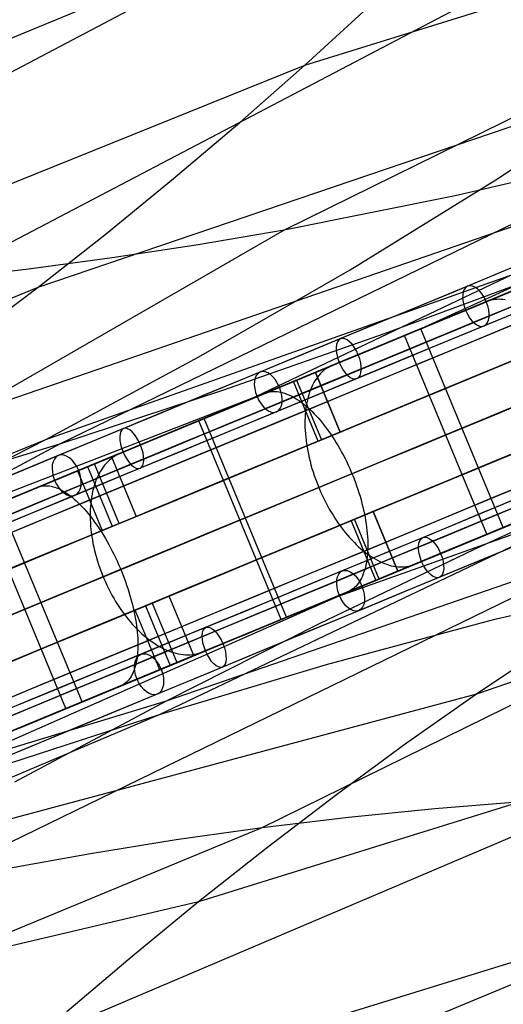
# Model space of a CAD drawing. Extents: x -3378 to 3007, y -425 to 173.
# Tile 315 of 396: x 1808 to 1875, y -212 to -75. Entities that reach past the tile are written whole.
import ezdxf

# ---------------------------------------------------------------- set-up
doc = ezdxf.new("R2010")
doc.units = 0
doc.layers.add('PREDEFINITO', color=7, linetype='CONTINUOUS')

msp = doc.modelspace()

# ---------------------------------------------------------------- linework, layer by layer
at = {"layer": 'PREDEFINITO'}
for p, q in [((1847.46, -81.04, 1955.57), (1933.38, -54.29, 1753.65)), ((1972.23, -56.49, 2490.82), (1813.29, -133.88, 2888.67)), ((1800.06, -79.95, 2179.48), (1840.67, -63.14, 2077.9)), ((1924.5, -64.65, 2472.11), (1844.58, -104.02, 2673.72)), ((1847.46, -81.04, 1955.57), (1865.18, -64.74, 1965.96)), ((1876.37, -69.07, 2452.47), (1796.7, -110.9, 2654.39)), ((1828.32, -70.52, 2431.36), (1788.58, -91.5, 2532.11)), ((1938.81, -80.44, 2710.18), (1839.69, -127.7, 2954.64)), ((1765.25, -114.16, 2159.96), (1847.46, -81.04, 1955.57)), ((1770.79, -139.93, 1917.21), (1937.9, -82.27, 1519.36)), ((1838.4, -89, 1950.52), (1847.46, -81.04, 1955.57)), ((1810.31, -111.96, 1935.93), (1894.66, -83.28, 1734.32)), ((1874.45, -96.77, 1725.18), (1894.66, -83.28, 1734.32)), ((1829.19, -96.82, 1945.58), (1838.4, -89, 1950.52)), ((1892.08, -93.7, 2691.89), (1868.41, -99.27, 2682.85)), ((1811.36, -133.23, 1697.86), (1914.86, -96.57, 1453.39)), ((1819.82, -104.48, 1940.72), (1829.19, -96.82, 1945.58)), ((1853.77, -109.57, 1716.14), (1874.45, -96.77, 1725.18)), ((1868.41, -99.27, 2682.85), (1844.58, -104.02, 2673.72)), ((1844.58, -104.02, 2673.72), (1711.34, -180.87, 3010.12)), ((1844.58, -104.02, 2673.72), (1832.61, -106.07, 2669.06)), ((1863.79, -117.72, 1485.28), (1895.04, -103.39, 1499.69)), ((1810.31, -111.96, 1935.93), (1819.82, -104.48, 1940.72)), ((1832.61, -106.07, 2669.06), (1820.64, -107.91, 2664.31)), ((1890.76, -106.55, 2922.75), (1858.53, -118.51, 2908.35)), ((1820.64, -107.91, 2664.31), (1808.66, -109.52, 2659.43)), ((1808.66, -109.52, 2659.43), (1796.7, -110.9, 2654.39)), ((1832.71, -121.71, 1707.07), (1853.77, -109.57, 1716.14)), ((1885.57, -108.7, 2926.29), (1872.8, -113.99, 2934.7)), ((1868.98, -115.57, 1481.75), (1881.75, -110.28, 1473.34)), ((1728.89, -145.74, 2140.25), (1810.31, -111.96, 1935.93)), ((1800.64, -119.24, 1931.21), (1810.31, -111.96, 1935.93)), ((1995.24, -112.05, 2490.82), (1828.13, -169.72, 2888.67)), ((1871.09, -114.7, 2943.75), (1872.95, -113.93, 2947.2)), ((1872.95, -113.93, 2947.2), (1873.19, -113.83, 2947.65)), ((1873.19, -113.83, 2947.65), (1873.44, -113.76, 2948.1)), ((1873.44, -113.76, 2948.1), (1873.7, -113.7, 2948.54)), ((1873.7, -113.7, 2948.54), (1873.97, -113.66, 2948.99)), ((1873.97, -113.66, 2948.99), (1874.23, -113.64, 2949.43)), ((1874.23, -113.64, 2949.43), (1874.51, -113.63, 2949.87)), ((1874.51, -113.63, 2949.87), (1874.79, -113.64, 2950.3)), ((1874.79, -113.64, 2950.3), (1875.07, -113.66, 2950.74)), ((1875.07, -113.66, 2950.74), (1875.36, -113.71, 2951.16)), ((1872.8, -113.99, 2934.7), (1859.85, -119.35, 2942.8)), ((1856.38, -120.79, 1490.45), (1868.98, -115.57, 1481.75)), ((1863.64, -117.78, 2929.92), (1868.3, -115.85, 2938.56)), ((1875.12, -145.5, 2929.92), (1863.64, -117.78, 2929.92)), ((1793.8, -195.49, 1917.21), (1952.75, -118.1, 1519.36)), ((1858.53, -118.51, 2908.35), (1836, -126.41, 2898.49)), ((1859.85, -119.35, 2942.8), (1846.75, -124.78, 2950.61)), ((1954.68, -118.75, 2710.18), (1851.18, -155.42, 2954.64)), ((1861.37, -118.72, 1499.81), (1856.31, -120.82, 1491.44)), ((1872.85, -146.44, 1499.81), (1861.37, -118.72, 1499.81)), ((1843.96, -125.93, 1499.45), (1856.38, -120.79, 1490.45)), ((1811.36, -133.23, 1697.86), (1832.71, -121.71, 1707.07)), ((1853.28, -122.07, 1486.42), (1851.25, -122.91, 1483.07)), ((1850.27, -123.48, 1481.34), (1850.04, -123.66, 1480.91)), ((1850.5, -123.31, 1481.77), (1850.27, -123.48, 1481.34)), ((1850.75, -123.16, 1482.2), (1850.5, -123.31, 1481.77)), ((1851, -123.03, 1482.64), (1850.75, -123.16, 1482.2)), ((1851.25, -122.91, 1483.07), (1851, -123.03, 1482.64)), ((1827.22, -171.54, 1697.86), (1926.34, -124.29, 1453.39)), ((1846.75, -124.78, 2950.61), (1833.5, -130.27, 2958.1)), ((1849.03, -124.79, 1478.82), (1848.85, -125.06, 1478.41)), ((1852.39, -132.18, 2957.14), (1848.95, -123.87, 2957.14)), ((1848.96, -123.86, 1496.71), (1852.41, -132.18, 1496.71)), ((1849.21, -124.54, 1479.23), (1849.03, -124.79, 1478.82)), ((1849.4, -124.29, 1479.64), (1849.21, -124.54, 1479.23)), ((1849.61, -124.07, 1480.06), (1849.4, -124.29, 1479.64)), ((1849.82, -123.85, 1480.49), (1849.61, -124.07, 1480.06)), ((1850.04, -123.66, 1480.91), (1849.82, -123.85, 1480.49)), ((1686.52, -187.08, 1878.8), (1843.18, -126.26, 1500.03)), ((1831.72, -131, 1508.74), (1843.96, -125.93, 1499.45)), ((1849.31, -133.46, 1491.73), (1845.87, -125.14, 1491.73)), ((1846.33, -124.95, 2951.85), (1849.78, -133.27, 2951.85)), ((1848.25, -126.28, 1476.85), (1848.13, -126.62, 1476.48)), ((1848.39, -125.96, 1477.23), (1848.25, -126.28, 1476.85)), ((1848.53, -125.65, 1477.62), (1848.39, -125.96, 1477.23)), ((1848.69, -125.35, 1478.01), (1848.53, -125.65, 1477.62)), ((1848.85, -125.06, 1478.41), (1848.69, -125.35, 1478.01)), ((1836, -126.41, 2898.49), (1813.29, -133.88, 2888.67)), ((1840.24, -127.48, 2962.1), (1841.93, -126.77, 2965.65)), ((1841.93, -126.77, 2965.65), (1842.16, -126.69, 2966.11)), ((1842.16, -126.69, 2966.11), (1842.39, -126.62, 2966.57)), ((1842.39, -126.62, 2966.57), (1842.62, -126.58, 2967.03)), ((1842.62, -126.58, 2967.03), (1842.86, -126.54, 2967.49)), ((1842.86, -126.54, 2967.49), (1843.11, -126.53, 2967.94)), ((1843.11, -126.53, 2967.94), (1843.37, -126.53, 2968.39)), ((1843.37, -126.53, 2968.39), (1843.62, -126.55, 2968.84)), ((1843.62, -126.55, 2968.84), (1843.89, -126.58, 2969.29)), ((1843.89, -126.58, 2969.29), (1844.15, -126.63, 2969.73)), ((1844.15, -126.63, 2969.73), (1844.43, -126.7, 2970.16)), ((1844.43, -126.7, 2970.16), (1844.7, -126.78, 2970.59)), ((1844.7, -126.78, 2970.59), (1844.98, -126.88, 2971.02)), ((1844.98, -126.88, 2971.02), (1845.26, -127, 2971.44)), ((1845.26, -127, 2971.44), (1845.55, -127.14, 2971.85)), ((1845.55, -127.14, 2971.85), (1845.84, -127.29, 2972.25)), ((1845.84, -127.29, 2972.25), (1846.13, -127.45, 2972.65)), ((1846.13, -127.45, 2972.65), (1846.42, -127.63, 2973.03)), ((1846.42, -127.63, 2973.03), (1846.71, -127.83, 2973.41)), ((1847.91, -127.33, 1475.76), (1847.82, -127.7, 1475.41)), ((1848.02, -126.97, 1476.12), (1847.91, -127.33, 1475.76)), ((1848.13, -126.62, 1476.48), (1848.02, -126.97, 1476.12)), ((1833.45, -130.29, 2947.89), (1837.69, -128.53, 2956.77)), ((1846.71, -127.83, 2973.41), (1847.01, -128.04, 2973.78)), ((1847.01, -128.04, 2973.78), (1847.3, -128.27, 2974.14)), ((1847.3, -128.27, 2974.14), (1847.6, -128.51, 2974.49)), ((1847.61, -128.88, 1474.42), (1847.56, -129.3, 1474.11)), ((1847.6, -128.51, 2974.49), (1847.89, -128.77, 2974.83)), ((1847.67, -128.48, 1474.74), (1847.61, -128.88, 1474.42)), ((1847.74, -128.09, 1475.07), (1847.67, -128.48, 1474.74)), ((1847.82, -127.7, 1475.41), (1847.74, -128.09, 1475.07)), ((1847.89, -128.77, 2974.83), (1848.19, -129.04, 2975.16)), ((1848.19, -129.04, 2975.16), (1848.48, -129.32, 2975.47)), ((1833.5, -130.27, 2958.1), (1820.07, -135.83, 2965.29)), ((1844.93, -158.01, 2947.89), (1833.45, -130.29, 2947.89)), ((1847.5, -130.15, 1473.53), (1847.49, -130.59, 1473.25)), ((1847.53, -129.72, 1473.82), (1847.5, -130.15, 1473.53)), ((1847.56, -129.3, 1474.11), (1847.53, -129.72, 1473.82)), ((1848.48, -129.32, 2975.47), (1848.78, -129.62, 2975.78)), ((1848.78, -129.62, 2975.78), (1849.07, -129.93, 2976.07)), ((1849.07, -129.93, 2976.07), (1849.36, -130.25, 2976.35)), ((1849.36, -130.25, 2976.35), (1849.65, -130.59, 2976.62)), ((1819.67, -136, 1518.32), (1831.72, -131, 1508.74)), ((1832.68, -130.61, 1521.26), (1827.24, -132.86, 1513.19)), ((1844.16, -158.32, 1521.26), (1832.68, -130.61, 1521.26)), ((1847.49, -130.59, 1473.25), (1847.48, -131.03, 1472.99)), ((1847.48, -131.03, 1472.99), (1847.49, -131.48, 1472.74)), ((1847.49, -131.48, 1472.74), (1847.51, -131.94, 1472.5)), ((1849.65, -130.59, 2976.62), (1849.94, -130.94, 2976.87)), ((1849.94, -130.94, 2976.87), (1850.22, -131.3, 2977.12)), ((1850.22, -131.3, 2977.12), (1850.5, -131.67, 2977.34)), ((1850.5, -131.67, 2977.34), (1850.78, -132.05, 2977.56)), ((1847.51, -131.94, 1472.5), (1847.54, -132.41, 1472.27)), ((1847.54, -132.41, 1472.27), (1847.59, -132.88, 1472.05)), ((1847.59, -132.88, 1472.05), (1847.64, -133.35, 1471.85)), ((1852.41, -132.18, 1496.71), (1849.31, -133.46, 1491.73)), ((1849.78, -133.27, 2951.85), (1852.39, -132.18, 2957.14)), ((1850.78, -132.05, 2977.56), (1851.05, -132.44, 2977.76)), ((1851.05, -132.44, 2977.76), (1851.32, -132.84, 2977.94)), ((1851.32, -132.84, 2977.94), (1851.59, -133.25, 2978.11)), ((1650.1, -198.53, 2100.26), (1811.36, -133.23, 1697.86)), ((1813.29, -133.88, 2888.67), (1773.59, -155.08, 2987.26)), ((1789.8, -144.22, 1688.45), (1811.36, -133.23, 1697.86)), ((1813.29, -133.88, 2888.67), (1790.38, -140.86, 2878.91)), ((1823.97, -134.21, 1508.34), (1821.79, -135.12, 1505.11)), ((1847.64, -133.35, 1471.85), (1847.71, -133.83, 1471.66)), ((1847.71, -133.83, 1471.66), (1847.78, -134.31, 1471.49)), ((1847.78, -134.31, 1471.49), (1847.87, -134.79, 1471.33)), ((1851.59, -133.25, 2978.11), (1851.85, -133.67, 2978.27)), ((1851.85, -133.67, 2978.27), (1852.11, -134.1, 2978.41)), ((1852.11, -134.1, 2978.41), (1852.36, -134.53, 2978.53)), ((1902.24, -134.26, 2922.75), (1870.99, -148.59, 2908.35)), ((1820.07, -135.83, 2965.29), (1806.51, -141.45, 2972.16)), ((1820.72, -135.71, 1503.44), (1820.47, -135.9, 1503.03)), ((1820.54, -135.64, 1518.54), (1823.98, -143.95, 1518.54)), ((1820.98, -135.54, 1503.86), (1820.72, -135.71, 1503.44)), ((1821.24, -135.38, 1504.27), (1820.98, -135.54, 1503.86)), ((1821.51, -135.24, 1504.69), (1821.24, -135.38, 1504.27)), ((1821.79, -135.12, 1505.11), (1821.51, -135.24, 1504.69)), ((1847.87, -134.79, 1471.33), (1847.97, -135.28, 1471.18)), ((1847.97, -135.28, 1471.18), (1848.08, -135.77, 1471.05)), ((1848.08, -135.77, 1471.05), (1848.19, -136.26, 1470.93)), ((1852.36, -134.53, 2978.53), (1852.6, -134.98, 2978.64)), ((1852.6, -134.98, 2978.64), (1852.84, -135.43, 2978.74)), ((1852.84, -135.43, 2978.74), (1853.07, -135.88, 2978.82)), ((1853.07, -135.88, 2978.82), (1853.3, -136.34, 2978.88)), ((1807.82, -140.9, 1528.17), (1819.67, -136, 1518.32)), ((1820.66, -145.33, 1513.74), (1817.22, -137.01, 1513.74)), ((1821.61, -144.93, 2973.92), (1818.17, -136.62, 2973.92)), ((1819.36, -137.08, 1501.01), (1819.17, -137.36, 1500.62)), ((1819.57, -136.82, 1501.4), (1819.36, -137.08, 1501.01)), ((1819.78, -136.57, 1501.8), (1819.57, -136.82, 1501.4)), ((1820, -136.33, 1502.21), (1819.78, -136.57, 1501.8)), ((1820.23, -136.11, 1502.62), (1820, -136.33, 1502.21)), ((1820.47, -135.9, 1503.03), (1820.23, -136.11, 1502.62)), ((1848.19, -136.26, 1470.93), (1848.32, -136.75, 1470.83)), ((1848.32, -136.75, 1470.83), (1848.46, -137.24, 1470.74)), ((1848.46, -137.24, 1470.74), (1848.61, -137.73, 1470.66)), ((1853.3, -136.34, 2978.88), (1853.52, -136.81, 2978.93)), ((1853.52, -136.81, 2978.93), (1853.73, -137.28, 2978.96)), ((1815.8, -137.6, 2968.5), (1819.24, -145.91, 2968.5)), ((1818.5, -138.61, 1499.11), (1818.36, -138.95, 1498.75)), ((1818.65, -138.28, 1499.48), (1818.5, -138.61, 1499.11)), ((1818.81, -137.96, 1499.85), (1818.65, -138.28, 1499.48)), ((1818.99, -137.65, 1500.23), (1818.81, -137.96, 1499.85)), ((1819.17, -137.36, 1500.62), (1818.99, -137.65, 1500.23)), ((1848.61, -137.73, 1470.66), (1848.77, -138.22, 1470.61)), ((1848.77, -138.22, 1470.61), (1848.94, -138.71, 1470.56)), ((1853.73, -137.28, 2978.96), (1853.94, -137.76, 2978.98)), ((1853.94, -137.76, 2978.98), (1854.14, -138.23, 2978.98)), ((1854.14, -138.23, 2978.98), (1854.33, -138.72, 2978.96)), ((1808.81, -140.49, 2978.62), (1810.34, -139.86, 2982.26)), ((1810.34, -139.86, 2982.26), (1810.55, -139.78, 2982.73)), ((1810.55, -139.78, 2982.73), (1810.75, -139.73, 2983.2)), ((1810.75, -139.73, 2983.2), (1810.97, -139.69, 2983.67)), ((1810.97, -139.69, 2983.67), (1811.19, -139.66, 2984.14)), ((1811.19, -139.66, 2984.14), (1811.41, -139.66, 2984.6)), ((1811.41, -139.66, 2984.6), (1811.65, -139.67, 2985.06)), ((1811.65, -139.67, 2985.06), (1811.88, -139.69, 2985.52)), ((1811.88, -139.69, 2985.52), (1812.13, -139.74, 2985.98)), ((1812.13, -139.74, 2985.98), (1812.37, -139.8, 2986.43)), ((1812.37, -139.8, 2986.43), (1812.62, -139.87, 2986.88)), ((1812.62, -139.87, 2986.88), (1812.88, -139.96, 2987.32)), ((1812.88, -139.96, 2987.32), (1813.14, -140.07, 2987.75)), ((1818.11, -139.68, 1498.05), (1818, -140.06, 1497.72)), ((1818.23, -139.31, 1498.4), (1818.11, -139.68, 1498.05)), ((1818.36, -138.95, 1498.75), (1818.23, -139.31, 1498.4)), ((1848.94, -138.71, 1470.56), (1849.12, -139.19, 1470.53)), ((1849.12, -139.19, 1470.53), (1849.31, -139.67, 1470.52)), ((1849.31, -139.67, 1470.52), (1849.51, -140.15, 1470.52)), ((1854.33, -138.72, 2978.96), (1854.51, -139.2, 2978.93)), ((1854.51, -139.2, 2978.93), (1854.68, -139.68, 2978.88)), ((1854.68, -139.68, 2978.88), (1854.85, -140.17, 2978.82)), ((1796.17, -145.73, 1538.29), (1807.82, -140.9, 1528.17)), ((1813.14, -140.07, 2987.75), (1813.4, -140.2, 2988.18)), ((1813.4, -140.2, 2988.18), (1813.67, -140.34, 2988.6)), ((1813.67, -140.34, 2988.6), (1813.94, -140.5, 2989.02)), ((1813.94, -140.5, 2989.02), (1814.21, -140.67, 2989.42)), ((1814.21, -140.67, 2989.42), (1814.48, -140.86, 2989.82)), ((1814.48, -140.86, 2989.82), (1814.76, -141.07, 2990.21)), ((1814.76, -141.07, 2990.21), (1815.03, -141.28, 2990.58)), ((1815.03, -141.28, 2990.58), (1815.31, -141.52, 2990.95)), ((1817.74, -141.26, 1496.76), (1817.68, -141.67, 1496.47)), ((1817.82, -140.85, 1497.07), (1817.74, -141.26, 1496.76)), ((1817.9, -140.45, 1497.39), (1817.82, -140.85, 1497.07)), ((1818, -140.06, 1497.72), (1817.9, -140.45, 1497.39)), ((1849.51, -140.15, 1470.52), (1849.72, -140.62, 1470.53)), ((1849.72, -140.62, 1470.53), (1849.93, -141.09, 1470.56)), ((1849.93, -141.09, 1470.56), (1850.16, -141.56, 1470.61)), ((1854.85, -140.17, 2978.82), (1855.01, -140.66, 2978.74)), ((1855.01, -140.66, 2978.74), (1855.16, -141.14, 2978.64)), ((1855.16, -141.14, 2978.64), (1855.3, -141.63, 2978.53)), ((1955.73, -140.03, 2472.11), (1871.37, -168.71, 2673.72)), ((1816.43, -169.81, 1544.38), (1804.94, -142.09, 1544.38)), ((1815.31, -141.52, 2990.95), (1815.59, -141.77, 2991.31)), ((1815.59, -141.77, 2991.31), (1815.87, -142.03, 2991.66)), ((1815.87, -142.03, 2991.66), (1816.15, -142.31, 2991.99)), ((1816.15, -142.31, 2991.99), (1816.43, -142.6, 2992.32)), ((1816.43, -142.6, 2992.32), (1816.71, -142.9, 2992.63)), ((1817.59, -142.54, 1495.9), (1817.56, -142.98, 1495.63)), ((1817.63, -142.1, 1496.18), (1817.59, -142.54, 1495.9)), ((1817.68, -141.67, 1496.47), (1817.63, -142.1, 1496.18)), ((1850.16, -141.56, 1470.61), (1850.39, -142.02, 1470.66)), ((1850.39, -142.02, 1470.66), (1850.63, -142.47, 1470.74)), ((1850.63, -142.47, 1470.74), (1850.88, -142.92, 1470.83)), ((1855.3, -141.63, 2978.53), (1855.43, -142.12, 2978.41)), ((1855.43, -142.12, 2978.41), (1855.55, -142.6, 2978.27)), ((1855.55, -142.6, 2978.27), (1855.66, -143.08, 2978.11)), ((1884.28, -141.71, 2934.7), (1871.34, -147.07, 2942.8)), ((1814.17, -170.74, 2964.05), (1802.69, -143.03, 2964.05)), ((1816.71, -142.9, 2992.63), (1816.99, -143.22, 2992.93)), ((1816.99, -143.22, 2992.93), (1817.27, -143.55, 2993.22)), ((1817.27, -143.55, 2993.22), (1817.54, -143.89, 2993.49)), ((1817.54, -143.89, 2993.49), (1817.82, -144.24, 2993.76)), ((1817.56, -142.98, 1495.63), (1817.55, -143.43, 1495.38)), ((1817.55, -143.43, 1495.38), (1817.55, -143.89, 1495.14)), ((1817.55, -143.89, 1495.14), (1817.56, -144.35, 1494.9)), ((1823.98, -143.95, 1518.54), (1820.66, -145.33, 1513.74)), ((1850.88, -142.92, 1470.83), (1851.13, -143.36, 1470.93)), ((1851.13, -143.36, 1470.93), (1851.4, -143.79, 1471.05)), ((1851.4, -143.79, 1471.05), (1851.66, -144.21, 1471.18)), ((1857, -143.26, 1496.71), (1853.91, -144.54, 1491.73)), ((1854.37, -144.35, 2951.85), (1856.99, -143.27, 2957.14)), ((1855.66, -143.08, 2978.11), (1855.76, -143.56, 2977.94)), ((1855.76, -143.56, 2977.94), (1855.86, -144.03, 2977.76)), ((1855.86, -144.03, 2977.76), (1855.94, -144.5, 2977.56)), ((1856.99, -143.27, 2957.14), (1860.43, -151.58, 2957.14)), ((1860.44, -151.58, 1496.71), (1857, -143.26, 1496.71)), ((1867.86, -148.51, 1490.45), (1880.46, -143.29, 1481.75)), ((1817.56, -144.35, 1494.9), (1817.58, -144.82, 1494.69)), ((1817.58, -144.82, 1494.69), (1817.61, -145.29, 1494.48)), ((1817.61, -145.29, 1494.48), (1817.65, -145.77, 1494.28)), ((1817.82, -144.24, 2993.76), (1818.09, -144.61, 2994)), ((1818.09, -144.61, 2994), (1818.36, -144.98, 2994.24)), ((1818.36, -144.98, 2994.24), (1818.63, -145.37, 2994.45)), ((1818.63, -145.37, 2994.45), (1818.89, -145.76, 2994.66)), ((1819.24, -145.91, 2968.5), (1821.61, -144.93, 2973.92)), ((1851.66, -144.21, 1471.18), (1851.94, -144.62, 1471.33)), ((1851.94, -144.62, 1471.33), (1852.22, -145.03, 1471.49)), ((1852.22, -145.03, 1471.49), (1852.51, -145.42, 1471.66)), ((1852.51, -145.42, 1471.66), (1852.8, -145.8, 1471.85)), ((1853.91, -144.54, 1491.73), (1857.35, -152.86, 1491.73)), ((1857.81, -152.67, 2951.85), (1854.37, -144.35, 2951.85)), ((1855.94, -144.5, 2977.56), (1856.01, -144.97, 2977.34)), ((1856.01, -144.97, 2977.34), (1856.08, -145.43, 2977.12)), ((1856.08, -145.43, 2977.12), (1856.13, -145.89, 2976.87)), ((1817.65, -145.77, 1494.28), (1817.71, -146.25, 1494.1)), ((1817.71, -146.25, 1494.1), (1817.78, -146.74, 1493.93)), ((1817.78, -146.74, 1493.93), (1817.86, -147.22, 1493.78)), ((1818.89, -145.76, 2994.66), (1819.16, -146.17, 2994.85)), ((1819.16, -146.17, 2994.85), (1819.41, -146.58, 2995.02)), ((1819.41, -146.58, 2995.02), (1819.67, -147, 2995.18)), ((1852.8, -145.8, 1471.85), (1853.1, -146.18, 1472.05)), ((1853.1, -146.18, 1472.05), (1853.4, -146.54, 1472.27)), ((1853.4, -146.54, 1472.27), (1853.7, -146.89, 1472.5)), ((1856.13, -145.89, 2976.87), (1856.17, -146.33, 2976.62)), ((1856.17, -146.33, 2976.62), (1856.21, -146.78, 2976.35)), ((1856.21, -146.78, 2976.35), (1856.23, -147.21, 2976.07)), ((1867.79, -148.53, 1491.44), (1872.85, -146.44, 1499.81)), ((1817.86, -147.22, 1493.78), (1817.95, -147.71, 1493.64)), ((1817.95, -147.71, 1493.64), (1818.05, -148.21, 1493.51)), ((1818.05, -148.21, 1493.51), (1818.16, -148.7, 1493.4)), ((1819.67, -147, 2995.18), (1819.92, -147.43, 2995.33)), ((1819.92, -147.43, 2995.33), (1820.16, -147.87, 2995.46)), ((1820.16, -147.87, 2995.46), (1820.4, -148.32, 2995.57)), ((1841.53, -187.33, 1935.93), (1921.45, -147.96, 1734.32)), ((1853.7, -146.89, 1472.5), (1854.01, -147.23, 1472.74)), ((1854.01, -147.23, 1472.74), (1854.33, -147.55, 1472.99)), ((1854.33, -147.55, 1472.99), (1854.64, -147.87, 1473.25)), ((1854.64, -147.87, 1473.25), (1854.96, -148.17, 1473.53)), ((1854.96, -148.17, 1473.53), (1855.29, -148.45, 1473.82)), ((1856.23, -147.21, 2976.07), (1856.24, -147.64, 2975.78)), ((1856.24, -147.64, 2975.78), (1856.24, -148.06, 2975.47)), ((1856.24, -148.06, 2975.47), (1856.24, -148.47, 2975.16)), ((1871.34, -147.07, 2942.8), (1858.23, -152.5, 2950.61)), ((1818.16, -148.7, 1493.4), (1818.29, -149.19, 1493.3)), ((1818.29, -149.19, 1493.3), (1818.42, -149.68, 1493.21)), ((1820.4, -148.32, 2995.57), (1820.63, -148.77, 2995.67)), ((1820.63, -148.77, 2995.67), (1820.86, -149.22, 2995.75)), ((1820.86, -149.22, 2995.75), (1821.09, -149.69, 2995.81)), ((1870.99, -148.59, 2908.35), (1849.48, -158.94, 2898.49)), ((1855.29, -148.45, 1473.82), (1855.61, -148.73, 1474.11)), ((1855.44, -153.65, 1499.45), (1867.86, -148.51, 1490.45)), ((1855.61, -148.73, 1474.11), (1855.94, -148.98, 1474.42)), ((1855.94, -148.98, 1474.42), (1856.26, -149.23, 1474.74)), ((1856.19, -149.26, 2974.49), (1856.15, -149.64, 2974.14)), ((1856.22, -148.87, 2974.83), (1856.19, -149.26, 2974.49)), ((1856.24, -148.47, 2975.16), (1856.22, -148.87, 2974.83)), ((1856.26, -149.23, 1474.74), (1856.59, -149.46, 1475.07)), ((1856.59, -149.46, 1475.07), (1856.92, -149.67, 1475.41)), ((1818.42, -149.68, 1493.21), (1818.57, -150.17, 1493.14)), ((1818.57, -150.17, 1493.14), (1818.73, -150.66, 1493.08)), ((1818.73, -150.66, 1493.08), (1818.9, -151.15, 1493.04)), ((1821.09, -149.69, 2995.81), (1821.31, -150.15, 2995.86)), ((1821.31, -150.15, 2995.86), (1821.52, -150.63, 2995.89)), ((1821.52, -150.63, 2995.89), (1821.72, -151.1, 2995.91)), ((1855.98, -150.71, 2973.03), (1855.9, -151.05, 2972.65)), ((1856.05, -150.36, 2973.41), (1855.98, -150.71, 2973.03)), ((1856.1, -150.01, 2973.78), (1856.05, -150.36, 2973.41)), ((1856.15, -149.64, 2974.14), (1856.1, -150.01, 2973.78)), ((1856.92, -149.67, 1475.41), (1857.25, -149.87, 1475.76)), ((1857.25, -149.87, 1475.76), (1857.58, -150.05, 1476.12)), ((1857.58, -150.05, 1476.12), (1857.9, -150.22, 1476.48)), ((1857.9, -150.22, 1476.48), (1858.23, -150.37, 1476.85)), ((1858.23, -150.37, 1476.85), (1858.55, -150.5, 1477.23)), ((1858.55, -150.5, 1477.23), (1858.88, -150.62, 1477.62)), ((1858.88, -150.62, 1477.62), (1859.2, -150.72, 1478.01)), ((1859.2, -150.72, 1478.01), (1859.52, -150.81, 1478.41)), ((1859.52, -150.81, 1478.41), (1859.83, -150.87, 1478.82)), ((1859.83, -150.87, 1478.82), (1860.14, -150.93, 1479.23)), ((1860.14, -150.93, 1479.23), (1860.45, -150.96, 1479.64)), ((1860.45, -150.96, 1479.64), (1860.75, -150.98, 1480.06)), ((1860.75, -150.98, 1480.06), (1861.05, -150.98, 1480.49)), ((1861.05, -150.98, 1480.49), (1861.35, -150.96, 1480.91)), ((1861.35, -150.96, 1480.91), (1861.64, -150.93, 1481.34)), ((1861.64, -150.93, 1481.34), (1861.92, -150.88, 1481.77)), ((1861.92, -150.88, 1481.77), (1862.2, -150.81, 1482.2)), ((1862.2, -150.81, 1482.2), (1862.47, -150.73, 1482.64)), ((1862.47, -150.73, 1482.64), (1862.74, -150.63, 1483.07)), ((1862.74, -150.63, 1483.07), (1864.76, -149.79, 1486.42)), ((1818.9, -151.15, 1493.04), (1819.07, -151.64, 1493.01)), ((1819.07, -151.64, 1493.01), (1819.26, -152.12, 1492.99)), ((1819.26, -152.12, 1492.99), (1819.46, -152.6, 1492.99)), ((1821.72, -151.1, 2995.91), (1821.92, -151.58, 2995.91)), ((1821.92, -151.58, 2995.91), (1822.11, -152.06, 2995.89)), ((1822.11, -152.06, 2995.89), (1822.29, -152.54, 2995.86)), ((1855.49, -152.26, 2971.02), (1855.36, -152.53, 2970.59)), ((1855.61, -151.97, 2971.44), (1855.49, -152.26, 2971.02)), ((1855.71, -151.68, 2971.85), (1855.61, -151.97, 2971.44)), ((1855.81, -151.37, 2972.25), (1855.71, -151.68, 2971.85)), ((1855.9, -151.05, 2972.65), (1855.81, -151.37, 2972.25)), ((1819.46, -152.6, 1492.99), (1819.67, -153.07, 1493.01)), ((1819.67, -153.07, 1493.01), (1819.89, -153.54, 1493.04)), ((1819.89, -153.54, 1493.04), (1820.11, -154, 1493.08)), ((1822.29, -152.54, 2995.86), (1822.47, -153.03, 2995.81)), ((1822.47, -153.03, 2995.81), (1822.64, -153.51, 2995.75)), ((1822.64, -153.51, 2995.75), (1822.8, -154, 2995.67)), ((1843.2, -158.72, 1508.74), (1855.44, -153.65, 1499.45)), ((1858.23, -152.5, 2950.61), (1844.98, -157.99, 2958.1)), ((1854.6, -153.65, 2968.39), (1854.42, -153.83, 2967.94)), ((1854.77, -153.46, 2968.84), (1854.6, -153.65, 2968.39)), ((1854.93, -153.25, 2969.29), (1854.77, -153.46, 2968.84)), ((1855.09, -153.02, 2969.73), (1854.93, -153.25, 2969.29)), ((1855.23, -152.78, 2970.16), (1855.09, -153.02, 2969.73)), ((1855.36, -152.53, 2970.59), (1855.23, -152.78, 2970.16)), ((1873.95, -158.29, 1716.14), (1897.62, -152.72, 1725.18)), ((1700.88, -221.74, 1878.8), (1854.66, -153.97, 1500.03)), ((1820.11, -154, 1493.08), (1820.35, -154.46, 1493.14)), ((1820.35, -154.46, 1493.14), (1820.59, -154.91, 1493.21)), ((1820.59, -154.91, 1493.21), (1820.84, -155.36, 1493.3)), ((1822.8, -154, 2995.67), (1822.95, -154.48, 2995.57)), ((1822.95, -154.48, 2995.57), (1823.1, -154.97, 2995.46)), ((1823.1, -154.97, 2995.46), (1823.24, -155.45, 2995.33)), ((1828.58, -155.04, 1518.54), (1825.25, -156.41, 1513.74)), ((1832.02, -163.35, 1518.54), (1828.58, -155.04, 1518.54)), ((1853.41, -154.49, 2965.65), (1851.72, -155.19, 2962.1)), ((1853.63, -154.39, 2966.11), (1853.41, -154.49, 2965.65)), ((1853.84, -154.27, 2966.57), (1853.63, -154.39, 2966.11)), ((1854.04, -154.14, 2967.03), (1853.84, -154.27, 2966.57)), ((1854.24, -153.99, 2967.49), (1854.04, -154.14, 2967.03)), ((1854.42, -153.83, 2967.94), (1854.24, -153.99, 2967.49)), ((1820.84, -155.36, 1493.3), (1821.1, -155.79, 1493.4)), ((1821.1, -155.79, 1493.4), (1821.37, -156.22, 1493.51)), ((1821.37, -156.22, 1493.51), (1821.65, -156.64, 1493.64)), ((1823.24, -155.45, 2995.33), (1823.36, -155.93, 2995.18)), ((1823.36, -155.93, 2995.18), (1823.48, -156.41, 2995.02)), ((1823.48, -156.41, 2995.02), (1823.59, -156.88, 2994.85)), ((1823.83, -157, 2968.5), (1826.2, -156.02, 2973.92)), ((1825.25, -156.41, 1513.74), (1828.7, -164.73, 1513.74)), ((1826.2, -156.02, 2973.92), (1829.65, -164.33, 2973.92)), ((1849.17, -156.25, 2956.77), (1844.93, -158.01, 2947.89)), ((1891.59, -155.22, 2682.85), (1871.37, -168.71, 2673.72)), ((1821.65, -156.64, 1493.64), (1821.93, -157.05, 1493.78)), ((1821.93, -157.05, 1493.78), (1822.22, -157.45, 1493.93)), ((1822.22, -157.45, 1493.93), (1822.51, -157.85, 1494.1)), ((1822.51, -157.85, 1494.1), (1822.81, -158.23, 1494.28)), ((1823.59, -156.88, 2994.85), (1823.7, -157.35, 2994.66)), ((1823.7, -157.35, 2994.66), (1823.79, -157.82, 2994.45)), ((1823.79, -157.82, 2994.45), (1823.87, -158.28, 2994.24)), ((1827.28, -165.32, 2968.5), (1823.83, -157, 2968.5)), ((1822.81, -158.23, 1494.28), (1823.12, -158.59, 1494.48)), ((1823.12, -158.59, 1494.48), (1823.43, -158.95, 1494.69)), ((1823.43, -158.95, 1494.69), (1823.75, -159.3, 1494.9)), ((1823.87, -158.28, 2994.24), (1823.95, -158.74, 2994)), ((1823.95, -158.74, 2994), (1824.01, -159.19, 2993.76)), ((1824.01, -159.19, 2993.76), (1824.07, -159.63, 2993.49)), ((1849.48, -158.94, 2898.49), (1828.13, -169.72, 2888.67)), ((1831.15, -163.71, 1518.32), (1843.2, -158.72, 1508.74)), ((1844.98, -157.99, 2958.1), (1831.56, -163.54, 2965.29)), ((1838.72, -160.58, 1513.19), (1844.16, -158.32, 1521.26)), ((1850.47, -164.6, 1707.07), (1873.95, -158.29, 1716.14)), ((1823.75, -159.3, 1494.9), (1824.07, -159.63, 1495.14)), ((1824.07, -159.63, 2993.49), (1824.11, -160.07, 2993.22)), ((1824.07, -159.63, 1495.14), (1824.39, -159.95, 1495.38)), ((1824.11, -160.07, 2993.22), (1824.15, -160.5, 2992.93)), ((1824.15, -160.5, 2992.93), (1824.18, -160.92, 2992.63)), ((1824.39, -159.95, 1495.38), (1824.72, -160.26, 1495.63)), ((1824.72, -160.26, 1495.63), (1825.05, -160.56, 1495.9)), ((1825.05, -160.56, 1495.9), (1825.39, -160.84, 1496.18)), ((1824.18, -160.92, 2992.63), (1824.19, -161.33, 2992.32)), ((1824.19, -161.33, 2992.32), (1824.2, -161.74, 2991.99)), ((1824.2, -161.74, 2991.99), (1824.2, -162.13, 2991.66)), ((1825.39, -160.84, 1496.18), (1825.73, -161.1, 1496.47)), ((1825.73, -161.1, 1496.47), (1826.07, -161.35, 1496.76)), ((1826.07, -161.35, 1496.76), (1826.41, -161.59, 1497.07)), ((1826.41, -161.59, 1497.07), (1826.75, -161.81, 1497.39)), ((1826.75, -161.81, 1497.39), (1827.1, -162.02, 1497.72)), ((1833.27, -162.83, 1505.11), (1835.45, -161.93, 1508.34)), ((1824.13, -163.25, 2990.58), (1824.09, -163.6, 2990.21)), ((1824.16, -162.89, 2990.95), (1824.13, -163.25, 2990.58)), ((1824.19, -162.51, 2991.31), (1824.16, -162.89, 2990.95)), ((1824.2, -162.13, 2991.66), (1824.19, -162.51, 2991.31)), ((1827.1, -162.02, 1497.72), (1827.44, -162.21, 1498.05)), ((1827.44, -162.21, 1498.05), (1827.79, -162.39, 1498.4)), ((1827.79, -162.39, 1498.4), (1828.13, -162.55, 1498.75)), ((1828.13, -162.55, 1498.75), (1828.47, -162.69, 1499.11)), ((1828.47, -162.69, 1499.11), (1828.82, -162.82, 1499.48)), ((1828.82, -162.82, 1499.48), (1829.16, -162.93, 1499.85)), ((1829.16, -162.93, 1499.85), (1829.5, -163.02, 1500.23)), ((1829.5, -163.02, 1500.23), (1829.83, -163.1, 1500.62)), ((1829.83, -163.1, 1500.62), (1830.17, -163.16, 1501.01)), ((1830.17, -163.16, 1501.01), (1830.5, -163.2, 1501.4)), ((1830.5, -163.2, 1501.4), (1830.83, -163.23, 1501.8)), ((1830.83, -163.23, 1501.8), (1831.15, -163.24, 1502.21)), ((1831.15, -163.24, 1502.21), (1831.47, -163.23, 1502.62)), ((1831.47, -163.23, 1502.62), (1831.78, -163.21, 1503.03)), ((1831.78, -163.21, 1503.03), (1832.09, -163.17, 1503.44)), ((1832.09, -163.17, 1503.44), (1832.39, -163.11, 1503.86)), ((1832.39, -163.11, 1503.86), (1832.69, -163.03, 1504.27)), ((1832.69, -163.03, 1504.27), (1832.98, -162.94, 1504.69)), ((1832.98, -162.94, 1504.69), (1833.27, -162.83, 1505.11)), ((1831.56, -163.54, 2965.29), (1817.99, -169.16, 2972.16)), ((1819.3, -168.62, 1528.17), (1831.15, -163.71, 1518.32)), ((1823.91, -164.58, 2989.02), (1823.83, -164.88, 2988.6)), ((1823.98, -164.27, 2989.42), (1823.91, -164.58, 2989.02)), ((1824.04, -163.94, 2989.82), (1823.98, -164.27, 2989.42)), ((1824.09, -163.6, 2990.21), (1824.04, -163.94, 2989.82)), ((1827.22, -171.54, 1697.86), (1850.47, -164.6, 1707.07)), ((1823.43, -165.95, 2986.88), (1823.3, -166.18, 2986.43)), ((1823.54, -165.71, 2987.32), (1823.43, -165.95, 2986.88)), ((1823.65, -165.45, 2987.75), (1823.54, -165.71, 2987.32)), ((1823.74, -165.17, 2988.18), (1823.65, -165.45, 2987.75)), ((1823.83, -164.88, 2988.6), (1823.74, -165.17, 2988.18)), ((1822.21, -167.38, 2983.2), (1822.02, -167.48, 2982.73)), ((1822.39, -167.25, 2983.67), (1822.21, -167.38, 2983.2)), ((1822.56, -167.12, 2984.14), (1822.39, -167.25, 2983.67)), ((1822.72, -166.96, 2984.6), (1822.56, -167.12, 2984.14)), ((1822.88, -166.79, 2985.06), (1822.72, -166.96, 2984.6)), ((1823.03, -166.6, 2985.52), (1822.88, -166.79, 2985.06)), ((1823.17, -166.4, 2985.98), (1823.03, -166.6, 2985.52)), ((1823.3, -166.18, 2986.43), (1823.17, -166.4, 2985.98)), ((1871.37, -168.71, 2673.72), (1722.82, -208.59, 3010.12)), ((1807.66, -173.45, 1538.29), (1819.3, -168.62, 1528.17)), ((1821.82, -167.57, 2982.26), (1820.29, -168.21, 2978.62)), ((1822.02, -167.48, 2982.73), (1821.82, -167.57, 2982.26)), ((1871.37, -168.71, 2673.72), (1861.46, -175.72, 2669.06)), ((1828.13, -169.72, 2888.67), (1785.07, -182.8, 2987.26)), ((1817.99, -169.16, 2972.16), (1804.3, -174.83, 2978.7)), ((1828.13, -169.72, 2888.67), (1807, -180.99, 2878.91)), ((1810.6, -172.22, 1536.62), (1816.43, -169.81, 1544.38)), ((1818, -169.16, 2973.15), (1814.17, -170.74, 2964.05)), ((1667.02, -239.4, 2100.26), (1827.22, -171.54, 1697.86)), ((1804.21, -179.02, 1688.45), (1827.22, -171.54, 1697.86)), ((1918.57, -170.95, 2452.47), (1832.65, -197.69, 2654.39)), ((1861.46, -175.72, 2669.06), (1851.7, -182.89, 2664.31)), ((1808.11, -217.63, 2159.96), (1889.66, -182.92, 1955.57)), ((1851.7, -182.89, 2664.31), (1842.09, -190.22, 2659.43)), ((1865.58, -184.68, 1945.58), (1877.62, -183.7, 1950.52)), ((1853.54, -185.89, 1940.72), (1865.58, -184.68, 1945.58)), ((1841.53, -187.33, 1935.93), (1853.54, -185.89, 1940.72)), ((1760.07, -221.01, 2140.25), (1841.53, -187.33, 1935.93)), ((1829.54, -189.01, 1931.21), (1841.53, -187.33, 1935.93)), ((1817.58, -190.94, 1926.52), (1829.54, -189.01, 1931.21)), ((1842.09, -190.22, 2659.43), (1832.65, -197.69, 2654.39)), ((1805.67, -193.1, 1921.86), (1817.58, -190.94, 1926.52)), ((1832.65, -197.69, 2654.39), (1745.23, -218.25, 2850.13)), ((1832.65, -197.69, 2654.39), (1823.39, -205.3, 2649.16)), ((1856.91, -217.21, 2179.48), (1897.51, -200.38, 2077.9)), ((1883.56, -203.89, 2431.36), (1840.63, -217.16, 2532.11)), ((1823.39, -205.3, 2649.16), (1814.3, -213.01, 2643.76))]:
    msp.add_line(p, q, dxfattribs=at)
at = {"layer": 'PREDEFINITO', "extrusion": (0.787267, 0.326096, -0.523328)}
msp.add_circle((-822, 2140.07, 663.09), 3, dxfattribs=at)
at = {"layer": 'PREDEFINITO', "extrusion": (0.810265, 0.335622, -0.480446)}
msp.add_circle((-822, 3387.57, 43.64), 3, dxfattribs=at)
at = {"layer": 'PREDEFINITO', "extrusion": (0.762168, 0.3157, -0.565185)}
msp.add_circle((-822, 2169.55, 518.19), 3, dxfattribs=at)
at = {"layer": 'PREDEFINITO', "extrusion": (0.831123, 0.344262, -0.436713)}
msp.add_circle((-822, 3382.22, 173.46), 3, dxfattribs=at)
at = {"layer": 'PREDEFINITO', "extrusion": (0.735031, 0.30446, -0.605833)}
msp.add_circle((-822, 2191.86, 371.27), 3, dxfattribs=at)
at = {"layer": 'PREDEFINITO', "extrusion": (-0.810265, -0.335622, 0.480446)}
msp.add_circle((852, 3387.57, -43.64), 3, dxfattribs=at)
at = {"layer": 'PREDEFINITO', "extrusion": (-0.762168, -0.3157, 0.565185)}
msp.add_circle((852, 2169.55, -518.19), 3, dxfattribs=at)
at = {"layer": 'PREDEFINITO', "extrusion": (-0.831123, -0.344262, 0.436713)}
msp.add_circle((852, 3382.22, -173.46), 3, dxfattribs=at)
at = {"layer": 'PREDEFINITO', "extrusion": (-0.735031, -0.30446, 0.605833)}
msp.add_circle((852, 2191.86, -371.27), 3, dxfattribs=at)
at = {"layer": 'PREDEFINITO', "extrusion": (-0.382683, 0.92388, 3.63162e-16)}
msp.add_arc((-1306.44, 2295, -826.39), 765.61, 90.3288, 180, dxfattribs=at)
at = {"layer": 'PREDEFINITO', "extrusion": (-0.382683, 0.92388, -1.36186e-15)}
msp.add_arc((-2076.44, 2115, -826.39), 765.61, 270.3288, 360, dxfattribs=at)
at = {"layer": 'PREDEFINITO', "extrusion": (-0.382683, 0.92388, 1.05228e-15)}
msp.add_arc((-1306.44, 2295, -822), 755, 91.13841, 180, dxfattribs=at)
at = {"layer": 'PREDEFINITO', "extrusion": (-0.382683, 0.92388, 6.37748e-16)}
msp.add_arc((-2076.44, 2115, -822), 755, 271.13841, 359.99999, dxfattribs=at)
at = {"layer": 'PREDEFINITO', "extrusion": (0.382683, -0.92388, 5.65629e-16)}
msp.add_arc((1306.44, 2294, 819), 748, 359.99997, 88.07693, dxfattribs=at)
at = {"layer": 'PREDEFINITO', "extrusion": (-0.382683, 0.92388, 7.15744e-16)}
for centre in [(-1306.44, 2295, -822), (-1306.44, 2295, -843)]:
    msp.add_arc(centre, 751, 91.44972, 180, dxfattribs=at)
at = {"layer": 'PREDEFINITO', "extrusion": (-0.382683, 0.92388, -1.82189e-15)}
msp.add_arc((-2076.44, 2115, -822), 751, 271.44972, 360, dxfattribs=at)
at = {"layer": 'PREDEFINITO', "extrusion": (-0.382683, 0.92388, -7.65263e-16)}
msp.add_arc((-2076.44, 2114, -819), 748, 271.92308, 0.00001, dxfattribs=at)
at = {"layer": 'PREDEFINITO', "extrusion": (0.382683, -0.92388, 1.18825e-15)}
msp.add_arc((1306.44, 2294, 822), 751, 359.99997, 88.07693, dxfattribs=at)
at = {"layer": 'PREDEFINITO', "extrusion": (-0.382683, 0.92388, -1.65035e-15)}
msp.add_arc((-2076.44, 2114, -822), 751, 271.92308, 0.00001, dxfattribs=at)
at = {"layer": 'PREDEFINITO', "extrusion": (-0.382683, 0.92388, -3.90406e-16)}
msp.add_arc((-1306.44, 2295, -824), 751, 91.44972, 180, dxfattribs=at)
at = {"layer": 'PREDEFINITO', "extrusion": (-0.382683, 0.92388, -2.27737e-16)}
msp.add_arc((-2076.44, 2115, -824), 751, 271.44972, 360, dxfattribs=at)
at = {"layer": 'PREDEFINITO', "extrusion": (0.382683, -0.92388, -5.36653e-16)}
msp.add_arc((1306.44, 2294, 822), 745, 359.99997, 88.07693, dxfattribs=at)
at = {"layer": 'PREDEFINITO', "extrusion": (-0.382683, 0.92388, -1.10685e-15)}
msp.add_arc((-2076.44, 2114, -822), 745, 271.92308, 0.00001, dxfattribs=at)
at = {"layer": 'PREDEFINITO', "extrusion": (0.382683, -0.92388, 2.28078e-15)}
msp.add_arc((1306.44, 2295, 822), 745, 0, 88.07691, dxfattribs=at)
at = {"layer": 'PREDEFINITO', "extrusion": (0.382683, -0.92388, 7.37898e-16)}
msp.add_arc((2076.44, 2115, 822), 745, 180, 268.07691, dxfattribs=at)
at = {"layer": 'PREDEFINITO', "extrusion": (-0.382683, 0.92388, 1.34163e-16)}
msp.add_arc((-1306.44, 2295, -824), 745, 91.9231, 180, dxfattribs=at)
at = {"layer": 'PREDEFINITO', "extrusion": (-0.382683, 0.92388, 2.34786e-16)}
msp.add_arc((-2076.44, 2115, -824), 745, 271.92309, 360, dxfattribs=at)
at = {"layer": 'PREDEFINITO', "extrusion": (0.382683, -0.92388, 6.65446e-17)}
msp.add_arc((1306.44, 2294, 825), 748, 359.99997, 88.07693, dxfattribs=at)
at = {"layer": 'PREDEFINITO', "extrusion": (-0.382683, 0.92388, -1.06471e-15)}
msp.add_arc((-2076.44, 2114, -825), 748, 271.92308, 0.00001, dxfattribs=at)
at = {"layer": 'PREDEFINITO', "extrusion": (-0.382683, 0.92388, 6.81416e-16)}
msp.add_arc((-1306.44, 2295, -837), 770, 90, 180, dxfattribs=at)
at = {"layer": 'PREDEFINITO', "extrusion": (-0.382683, 0.92388, -9.77684e-16)}
msp.add_arc((-2076.44, 2115, -837), 770, 270, 360, dxfattribs=at)
at = {"layer": 'PREDEFINITO', "extrusion": (-0.382683, 0.92388, 7.06509e-17)}
msp.add_arc((-1306.44, 2295, -822), 735, 92.7294, 180, dxfattribs=at)
at = {"layer": 'PREDEFINITO', "extrusion": (-0.382683, 0.92388, 1.13042e-15)}
msp.add_arc((-2076.44, 2115, -822), 735, 272.7294, 360, dxfattribs=at)
at = {"layer": 'PREDEFINITO', "extrusion": (-0.382683, 0.92388, 3.25338e-17)}
msp.add_arc((-1306.44, 2295, -831), 751, 91.44972, 180, dxfattribs=at)
at = {"layer": 'PREDEFINITO', "extrusion": (-0.382683, 0.92388, -6.50676e-16)}
msp.add_arc((-2076.44, 2115, -831), 751, 271.44972, 360, dxfattribs=at)
at = {"layer": 'PREDEFINITO', "extrusion": (-0.382683, 0.92388, -9.24884e-16)}
msp.add_arc((-1306.44, 2295, -831), 748, 91.68544, 180, dxfattribs=at)
at = {"layer": 'PREDEFINITO', "extrusion": (-0.382683, 0.92388, 1.98189e-16)}
for centre in [(-2076.44, 2115, -831), (-2076.44, 2115, -843)]:
    msp.add_arc(centre, 748, 271.68544, 360, dxfattribs=at)
at = {"layer": 'PREDEFINITO', "extrusion": (-0.382683, 0.92388, -5.03112e-16)}
msp.add_arc((-1306.44, 2295, -831), 745, 91.9231, 180, dxfattribs=at)
at = {"layer": 'PREDEFINITO', "extrusion": (-0.382683, 0.92388, 7.37898e-16)}
msp.add_arc((-2076.44, 2115, -831), 745, 271.92309, 360, dxfattribs=at)
at = {"layer": 'PREDEFINITO', "extrusion": (-0.382683, 0.92388, 1.51317e-16)}
msp.add_arc((-1306.44, 2295, -847.61), 765.61, 90.3288, 180, dxfattribs=at)
at = {"layer": 'PREDEFINITO', "extrusion": (-0.382683, 0.92388, -6.35533e-16)}
msp.add_arc((-2076.44, 2115, -847.61), 765.61, 270.3288, 360, dxfattribs=at)
at = {"layer": 'PREDEFINITO', "extrusion": (-0.382683, 0.92388, -6.50676e-17)}
msp.add_arc((-2076.44, 2115, -843), 751, 271.44972, 360, dxfattribs=at)
at = {"layer": 'PREDEFINITO', "extrusion": (-0.382683, 0.92388, 1.09004e-15)}
msp.add_arc((-1306.44, 2295, -843), 748, 91.68544, 180, dxfattribs=at)
at = {"layer": 'PREDEFINITO', "extrusion": (-0.382683, 0.92388, 1.05976e-15)}
msp.add_arc((-1306.44, 2295, -837), 735, 92.7294, 180, dxfattribs=at)
at = {"layer": 'PREDEFINITO', "extrusion": (-0.382683, 0.92388, 0)}
msp.add_arc((-2076.44, 2115, -837), 735, 272.7294, 360, dxfattribs=at)
at = {"layer": 'PREDEFINITO', "extrusion": (-0.382683, 0.92388, 1.54288e-15)}
msp.add_arc((-1306.44, 2295, -843), 745, 91.9231, 180, dxfattribs=at)
at = {"layer": 'PREDEFINITO', "extrusion": (-0.382683, 0.92388, -3.35408e-17)}
msp.add_arc((-2076.44, 2115, -843), 745, 271.92309, 360, dxfattribs=at)
at = {"layer": 'PREDEFINITO', "extrusion": (-0.382683, 0.92388, -4.46424e-16)}
msp.add_arc((-1306.44, 2295, -852), 755, 91.13841, 180, dxfattribs=at)
at = {"layer": 'PREDEFINITO', "extrusion": (-0.382683, 0.92388, -1.43493e-15)}
msp.add_arc((-2076.44, 2115, -852), 755, 271.13841, 359.99999, dxfattribs=at)
at = {"layer": 'PREDEFINITO', "extrusion": (-0.382683, 0.92388, 7.48277e-16)}
msp.add_arc((-1306.44, 2295, -850), 751, 91.44972, 180, dxfattribs=at)
at = {"layer": 'PREDEFINITO', "extrusion": (-0.382683, 0.92388, -2.92804e-16)}
msp.add_arc((-2076.44, 2115, -850), 751, 271.44972, 360, dxfattribs=at)
at = {"layer": 'PREDEFINITO', "extrusion": (0.382683, -0.92388, 1.59707e-15)}
msp.add_arc((1306.44, 2294, 849), 748, 359.99997, 88.07693, dxfattribs=at)
at = {"layer": 'PREDEFINITO', "extrusion": (-0.382683, 0.92388, -1.72429e-15)}
msp.add_arc((-1306.44, 2295, -852), 751, 91.44972, 180, dxfattribs=at)
at = {"layer": 'PREDEFINITO', "extrusion": (-0.382683, 0.92388, 3.90406e-16)}
msp.add_arc((-2076.44, 2115, -852), 751, 271.44972, 360, dxfattribs=at)
at = {"layer": 'PREDEFINITO', "extrusion": (-0.382683, 0.92388, -2.19597e-15)}
msp.add_arc((-2076.44, 2114, -849), 748, 271.92308, 0.00001, dxfattribs=at)
at = {"layer": 'PREDEFINITO', "extrusion": (0.382683, -0.92388, -5.94126e-16)}
msp.add_arc((1306.44, 2294, 852), 751, 359.99997, 88.07693, dxfattribs=at)
at = {"layer": 'PREDEFINITO', "extrusion": (-0.382683, 0.92388, 1.6435e-15)}
msp.add_arc((-1306.44, 2295, -850), 745, 91.9231, 180, dxfattribs=at)
at = {"layer": 'PREDEFINITO', "extrusion": (-0.382683, 0.92388, 2.68326e-16)}
msp.add_arc((-2076.44, 2115, -850), 745, 271.92309, 360, dxfattribs=at)
at = {"layer": 'PREDEFINITO', "extrusion": (-0.382683, 0.92388, -2.24448e-15)}
msp.add_arc((-2076.44, 2114, -852), 751, 271.92308, 0.00001, dxfattribs=at)
at = {"layer": 'PREDEFINITO', "extrusion": (-0.382683, 0.92388, -1.14039e-15)}
msp.add_arc((-2076.44, 2114, -852), 745, 271.92308, 0.00001, dxfattribs=at)
at = {"layer": 'PREDEFINITO', "extrusion": (0.382683, -0.92388, -2.01245e-16)}
msp.add_arc((1306.44, 2294, 852), 745, 359.99997, 88.07693, dxfattribs=at)
at = {"layer": 'PREDEFINITO', "extrusion": (0.382683, -0.92388, 1.14039e-15)}
msp.add_arc((1306.44, 2295, 852), 745, 0, 88.07691, dxfattribs=at)
at = {"layer": 'PREDEFINITO', "extrusion": (0.382683, -0.92388, -3.35408e-16)}
msp.add_arc((2076.44, 2115, 852), 745, 180, 268.07691, dxfattribs=at)
at = {"layer": 'PREDEFINITO', "extrusion": (0.382683, -0.92388, 3.99267e-16)}
msp.add_arc((1306.44, 2294, 855), 748, 359.99997, 88.07693, dxfattribs=at)
at = {"layer": 'PREDEFINITO', "extrusion": (-0.382683, 0.92388, -1.99634e-15)}
msp.add_arc((-2076.44, 2114, -855), 748, 271.92308, 0.00001, dxfattribs=at)
at = {"layer": 'PREDEFINITO', "extrusion": (-0.382683, 0.92388, -1.41302e-15)}
msp.add_arc((-1306.44, 2295, -852), 735, 92.7294, 180, dxfattribs=at)
at = {"layer": 'PREDEFINITO', "extrusion": (-0.382683, 0.92388, 2.15485e-15)}
msp.add_arc((-2076.44, 2115, -852), 735, 272.7294, 360, dxfattribs=at)

doc.saveas('drawing.dxf')
